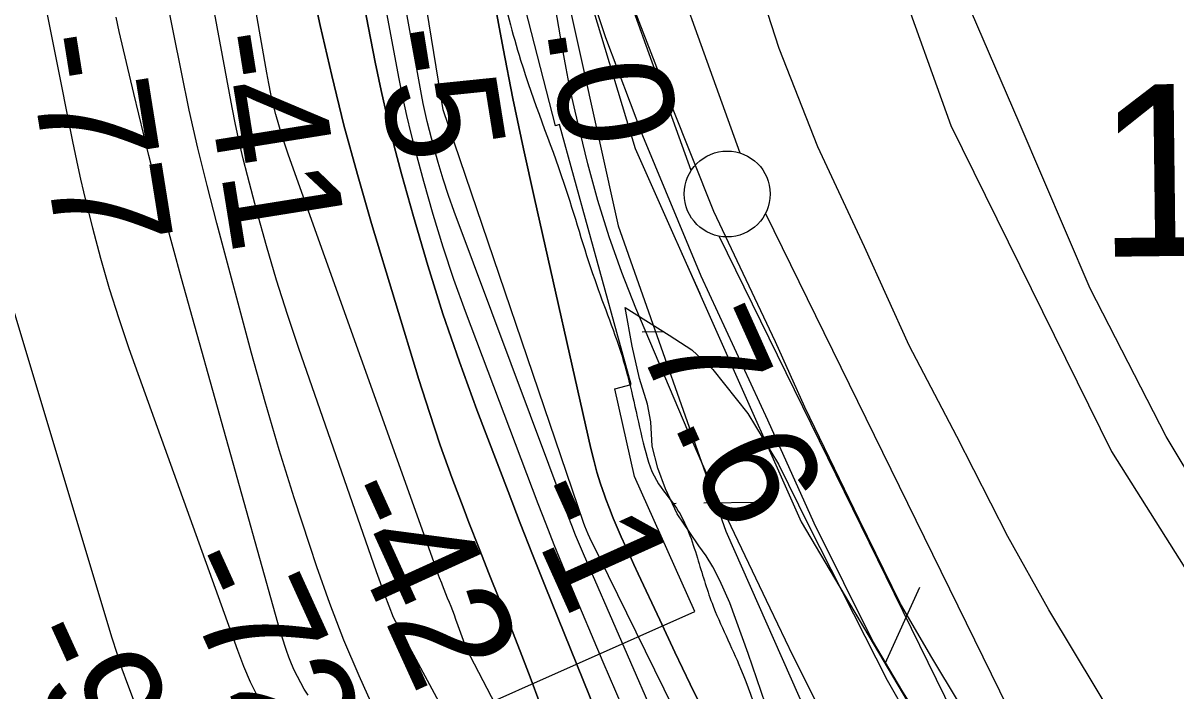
# Model space of a CAD drawing. Extents: x 3694830 to 3732949, y 415201 to 440970.
# Drawn here: x 3718811 to 3719482, y 421735 to 422124 of the extents above; entities that cross this region are included whole.
import ezdxf

# ---------------------------------------------------------------- set-up
doc = ezdxf.new("R2010")
doc.units = 0
for name, color, linetype in [('V-FLOD-BASE', 7, 'Continuous'), ('V-LEVE-TOET', 7, 'Continuous'), ('V-RIVR-EDGE', 7, 'Continuous'), ('V-RIVR-RANG', 7, 'Continuous'), ('V-ROAD-CNTR', 7, 'Continuous'), ('V-RRAP-FSHR', 7, 'Continuous'), ('V-RRAP-RVMT', 7, 'Continuous'), ('V-SITE-VEGE', 7, 'Continuous'), ('V-SURV-IDEN', 7, 'Continuous'), ('V-SURV-LINE', 7, 'Continuous'), ('V-TOPO-DPTH', 7, 'Continuous'), ('V-TOPO-MAJR', 7, 'Continuous'), ('V-TOPO-MINR', 7, 'Continuous'), ('V-TOPO-WATR', 7, 'Continuous'), ('V-WETL-SWMP', 7, 'Continuous')]:
    doc.layers.add(name, color=color, linetype=linetype)

msp = doc.modelspace()

# ---------------------------------------------------------------- linework, layer by layer
at = {"layer": 'V-FLOD-BASE'}
msp.add_lwpolyline([(3719858.56, 421115.53), (3719802.35, 421167.56), (3719772.29, 421195.54), (3719737.25, 421232.41), (3719706.41, 421265.09), (3719656.47, 421321.05), (3719586.41, 421401.58), (3719551.65, 421442.37), (3719516.09, 421486.82), (3719470.61, 421552.19), (3719416.76, 421631.42), (3719397.67, 421659.92), (3719371.27, 421702.02), (3719339.64, 421754.57), (3719321.34, 421785.68), (3719297.29, 421834.84), (3719265.66, 421900.21), (3719248.67, 421938.12), (3719212.86, 422013.95), (3719188.03, 422076.17), (3719164.77, 422136.31)], dxfattribs=at)
at = {"layer": 'V-LEVE-TOET'}
for points in [[(3720288.97, 420869.55), (3720233.57, 420908.36), (3720197.47, 420932.43), (3720166.08, 420956.77), (3720098.84, 421012.5), (3720015.92, 421079.22), (3719932.73, 421146.99), (3719894.8, 421179.18), (3719816.84, 421251.65), (3719767.66, 421298.23), (3719718.74, 421351.34), (3719667.47, 421412.31), (3719601.29, 421497.08), (3719550.8, 421560.92), (3719497.7, 421636.54), (3719449.57, 421712.67), (3719407.72, 421782.27), (3719383.91, 421824.92), (3719354.09, 421883), (3719326.37, 421936.11), (3719300.47, 421993.41), (3719273.27, 422051.49), (3719250.77, 422108.79), (3719222.27, 422196.96)], [(3719131.69, 422169.72), (3719149.85, 422115.21), (3719171.27, 422058.26), (3719205.16, 421976.62), (3719243.93, 421892.82), (3719271.04, 421832.89), (3719305.48, 421763.46), (3719322.02, 421735.52), (3719360.25, 421673.96), (3719415.02, 421590.7), (3719469.8, 421510.15), (3719492.03, 421477.6), (3719544.36, 421408.17), (3719632.22, 421310.8), (3719681.84, 421253.84), (3719722.52, 421211.8), (3719760.75, 421173.56), (3719825.29, 421113.62), (3719887.39, 421059.92), (3719968.47, 420996.18), (3720062.29, 420925.93), (3720132.26, 420872.5), (3720138.48, 420867.76)]]:
    msp.add_lwpolyline(points, dxfattribs=at)
at = {"layer": 'V-RIVR-EDGE'}
msp.add_spline([(3719087.85, 422149.06), (3719100.39, 422102.01), (3719125.53, 422030.51), (3719143.48, 421974.39), (3719160.1, 421927.33), (3719171.73, 421879.37), (3719179.37, 421857.65), (3719191.08, 421841.34), (3719203.22, 421812.37), (3719211.74, 421786.13), (3719228.38, 421748.1), (3719249.48, 421687.46), (3719275.55, 421623.64), (3719294.87, 421574.31), (3719319.18, 421529.49), (3719344.84, 421485.56), (3719365.11, 421454.32), (3719388.06, 421409.04), (3719408.29, 421361.52), (3719431.65, 421299.06), (3719443.77, 421266.93), (3719451.78, 421214.46), (3719458.02, 421174.65), (3719470.57, 421133.02), (3719483.59, 421095.46), (3719507.38, 421024.41), (3719532.98, 420955.62), (3719560.86, 420891.8), (3719570.83, 420860.99)], degree=3, dxfattribs=at)
at = {"layer": 'V-ROAD-CNTR'}
msp.add_lwpolyline([(3718947.54, 424793.91), (3718963.96, 424411.35), (3718982.23, 424062.26), (3719015.21, 423758.25), (3719087.26, 423283.48), (3719154.04, 422831.8), (3719191.49, 422587.83), (3719255.86, 422328.26), (3719350.65, 422063.91), (3719444.22, 421874.4), (3719568.78, 421676.55), (3719728.14, 421465.73), (3719881.17, 421306.92), (3720024.62, 421178.58), (3720151.91, 421084.41), (3720292.89, 420993.44), (3720460.72, 420905.92), (3720538.94, 420876.02)], dxfattribs=at)
at = {"layer": 'V-RRAP-FSHR'}
msp.add_line((3719312.37, 421751), (3719332.54, 421795.47), dxfattribs=at)
for points in [[(3718391.12, 427348.28), (3718475.54, 426733.12), (3718537.58, 426315.32), (3718574.68, 426010.61), (3718621.14, 425693.56), (3718655.82, 425402.36), (3718689.05, 424990.86), (3718733.51, 424580.69), (3718746.96, 424380.12), (3718784.4, 424103.55), (3718845.23, 423695.11), (3718886.06, 423421.61), (3718923.4, 423190.48), (3718957.44, 423026.17), (3718988.34, 422871.6), (3719013.63, 422718.01), (3719111.7, 422210.46), (3719157.05, 422005.7), (3719219.83, 421828.02), (3719374.72, 421477.77), (3719529.57, 421100.78)], [(3718800.84, 424873.2), (3718834.34, 424280.67), (3718875.05, 423724.21), (3718879.05, 423600.67), (3718900.65, 423436), (3718998.44, 422905.14), (3719048.2, 422575.21), (3719088.23, 422325.46), (3719124.79, 422190.56), (3719166.99, 422050.62), (3719263.65, 421833.39), (3719401.62, 421600.06), (3719571.68, 421363.46), (3719742.72, 421175.31), (3719823.11, 421106.31)], [(3719194.16, 421989.56), (3719204.57, 421966.17)], [(3719295.44, 421779.63), (3719317.31, 421742.66)]]:
    msp.add_lwpolyline(points, dxfattribs=at)
at = {"layer": 'V-RRAP-RVMT'}
for p, q in [((3719120.66, 422063.71), (3719085.64, 422200.35)), ((3719123.06, 422064.52), (3719120.66, 422063.71)), ((3719164.66, 421913.33), (3719123.06, 422064.52)), ((3719155.11, 421910.78), (3719164.66, 421913.33)), ((3719166.74, 421859.8), (3719155.11, 421910.78)), ((3719201.69, 421781.28), (3719166.74, 421859.8)), ((3719052.07, 421714.73), (3719201.69, 421781.28))]:
    msp.add_line(p, q, dxfattribs=at)
at = {"layer": 'V-SITE-VEGE'}
for p, q in [((3719390.51, 422065.8), (3719341.01, 422180.27)), ((3719431.76, 421969.16), (3719390.51, 422065.8)), ((3719475.95, 421883.17), (3719431.76, 421969.16)), ((3719525.98, 421799.04), (3719475.95, 421883.17))]:
    msp.add_line(p, q, dxfattribs=at)
at = {"layer": 'V-SURV-LINE'}
for points in [[(3719171.13, 422206.07), (3719227.92, 422048.02)], [(3719199.68, 422037.88), (3719142.89, 422195.93)], [(3719242.82, 422012.83), (3719383.86, 421725.31)], [(3719356.93, 421712.08), (3719215.89, 421999.61)]]:
    msp.add_lwpolyline(points, dxfattribs=at)
msp.add_circle((3719220.56, 422024.16), 25, dxfattribs=at)
at = {"layer": 'V-TOPO-DPTH'}
for points in [[(3719558.45, 420860.84), (3719249.21, 421580.34), (3719238.78, 421597.93), (3719231.36, 421611.39), (3719218.09, 421636.25), (3719205.3, 421661.34), (3719193.21, 421686.78), (3719181.59, 421712.45), (3719136.96, 421814.82), (3719134.65, 421820.26), (3719132.39, 421825.72), (3719130.21, 421831.21), (3719128.1, 421836.73), (3719061.81, 422013.9), (3719058.45, 422023.34), (3719055.28, 422032.85), (3719052.41, 422042.45), (3719049.74, 422052.11), (3719047.39, 422061.18), (3719046.1, 422066.37), (3719044.89, 422071.57), (3719043.8, 422076.8), (3719042.78, 422082.04), (3718907.38, 422824.27)], [(3719558.45, 420860.84), (3719249.21, 421580.34), (3719238.78, 421597.93), (3719231.36, 421611.39), (3719218.09, 421636.25), (3719205.3, 421661.34), (3719193.21, 421686.78), (3719181.59, 421712.45), (3719136.96, 421814.82), (3719134.65, 421820.26), (3719132.39, 421825.72), (3719130.21, 421831.21), (3719128.1, 421836.73), (3719061.81, 422013.9), (3719058.45, 422023.34), (3719055.28, 422032.85), (3719052.41, 422042.45), (3719049.74, 422052.11), (3719047.39, 422061.18), (3719046.1, 422066.37), (3719044.89, 422071.57), (3719043.8, 422076.8), (3719042.78, 422082.04), (3718907.38, 422824.27)], [(3719208.85, 421490.54), (3719068.8, 421760.02), (3719067.18, 421764.32), (3719065.6, 421768.64), (3719064.05, 421772.96), (3719062.78, 421776.56), (3719061.86, 421779.09), (3719060.93, 421781.6), (3719059.95, 421784.11), (3719058.95, 421786.6), (3719057.94, 421789.09), (3719056.94, 421791.58), (3719055.94, 421794.07), (3719054.95, 421796.57), (3719054.5, 421797.71), (3719053.3, 421800.79), (3719052.12, 421803.87), (3719050.98, 421806.96), (3719049.85, 421810.07), (3718965.37, 422046.68), (3718963.36, 422052.55), (3718961.45, 422058.45), (3718959.69, 422064.4), (3718958.04, 422070.38), (3718956.54, 422076.4), (3718955.14, 422082.44), (3718953.89, 422088.52), (3718952.73, 422094.62), (3718828.78, 422799.6)], [(3719208.85, 421490.54), (3719068.8, 421760.02), (3719067.18, 421764.32), (3719065.6, 421768.64), (3719064.05, 421772.96), (3719062.78, 421776.56), (3719061.86, 421779.09), (3719060.93, 421781.6), (3719059.95, 421784.11), (3719058.95, 421786.6), (3719057.94, 421789.09), (3719056.94, 421791.58), (3719055.94, 421794.07), (3719054.95, 421796.57), (3719054.5, 421797.71), (3719053.3, 421800.79), (3719052.12, 421803.87), (3719050.98, 421806.96), (3719049.85, 421810.07), (3718965.37, 422046.68), (3718963.36, 422052.55), (3718961.45, 422058.45), (3718959.69, 422064.4), (3718958.04, 422070.38), (3718956.54, 422076.4), (3718955.14, 422082.44), (3718953.89, 422088.52), (3718952.73, 422094.62), (3718828.78, 422799.6)], [(3718946.89, 422455.48), (3719015.88, 422100.78), (3719019.26, 422084.43), (3719022.9, 422068.14), (3719026.91, 422051.94), (3719031.18, 422035.8), (3719038.05, 422010.97), (3719046.35, 421982.59), (3719055.17, 421954.39), (3719064.79, 421926.44), (3719074.94, 421898.67), (3719093.1, 421851.09), (3719100.18, 421832.72), (3719107.35, 421814.38), (3719114.65, 421796.1), (3719122.04, 421777.85), (3719129.51, 421759.58), (3719140.44, 421732.13), (3719151.03, 421704.55), (3719161.1, 421676.77), (3719170.83, 421648.87), (3719212.77, 421524.89), (3719481.25, 420859.92)], [(3719481.25, 420859.92), (3719212.77, 421524.89), (3719170.83, 421648.87), (3719161.1, 421676.77), (3719151.03, 421704.55), (3719140.44, 421732.13), (3719129.51, 421759.58), (3719122.04, 421777.85), (3719114.65, 421796.1), (3719107.35, 421814.38), (3719100.18, 421832.72), (3719093.1, 421851.09), (3719074.94, 421898.67), (3719064.79, 421926.44), (3719055.17, 421954.39), (3719046.35, 421982.59), (3719038.05, 422010.97), (3719031.18, 422035.8), (3719026.91, 422051.94), (3719022.9, 422068.14), (3719019.26, 422084.43), (3719015.88, 422100.78), (3718946.89, 422455.48)], [(3718967.73, 422196.97), (3718983.87, 422122.14), (3718990.51, 422093.13), (3718997.62, 422064.23), (3719005.44, 422035.52), (3719013.73, 422006.94), (3719041.28, 421916.24), (3719047.33, 421897.1), (3719053.67, 421878.06), (3719060.43, 421859.17), (3719067.49, 421840.37), (3719070.36, 421832.99), (3719076.23, 421817.98), (3719082.16, 421802.99), (3719088.17, 421788.03), (3719094.24, 421773.09), (3719100.21, 421758.12), (3719106.02, 421743.08), (3719111.58, 421727.96), (3719211.22, 421509.49), (3719464.33, 420859.72)], [(3718967.73, 422196.97), (3718983.87, 422122.14), (3718990.51, 422093.13), (3718997.62, 422064.23), (3719005.44, 422035.52), (3719013.73, 422006.94), (3719041.28, 421916.24), (3719047.33, 421897.1), (3719053.67, 421878.06), (3719060.43, 421859.17), (3719067.49, 421840.37), (3719070.36, 421832.99), (3719076.23, 421817.98), (3719082.16, 421802.99), (3719088.17, 421788.03), (3719094.24, 421773.09), (3719100.21, 421758.12), (3719106.02, 421743.08), (3719111.58, 421727.96), (3719211.22, 421509.49), (3719464.33, 420859.72)], [(3719084.82, 422138.06), (3719090.24, 422108.82), (3719095.93, 422079.62), (3719102.02, 422050.51), (3719108.38, 422021.45), (3719141.23, 421876.18), (3719142.92, 421869.27), (3719144.78, 421862.41), (3719146.89, 421855.63), (3719149.17, 421848.89), (3719149.97, 421846.66), (3719152.04, 421841.1), (3719154.2, 421835.59), (3719156.51, 421830.12), (3719158.9, 421824.7), (3719161.37, 421819.3), (3719163.85, 421813.91), (3719166.34, 421808.53), (3719168.84, 421803.15), (3719181.3, 421776.34), (3719190.13, 421757.6), (3719199.08, 421738.92), (3719208.23, 421720.34)]]:
    msp.add_lwpolyline(points, dxfattribs=at)
at = {"layer": 'V-TOPO-MAJR'}
msp.add_lwpolyline([(3719426.5, 420859.26), (3719193.47, 421483.42), (3719181.77, 421499.75), (3719170.2, 421516.18), (3719158.72, 421532.67), (3719026.49, 421777.77), (3719021.46, 421791.06), (3719016.64, 421804.42), (3718971.39, 421934.26), (3718964.75, 421954.06), (3718958.42, 421973.95), (3718952.55, 421993.99), (3718947, 422014.12), (3718941.54, 422034.84), (3718939.06, 422044.7), (3718936.72, 422054.6), (3718934.61, 422064.55), (3718932.64, 422074.53), (3718824.42, 422656.59)], dxfattribs=at)
at = {"layer": 'V-TOPO-MINR'}
for points in [[(3719558.45, 420860.84), (3719249.21, 421580.34), (3719238.78, 421597.93), (3719231.36, 421611.39), (3719218.09, 421636.25), (3719205.3, 421661.34), (3719193.21, 421686.78), (3719181.59, 421712.45), (3719136.96, 421814.82), (3719134.65, 421820.26), (3719132.39, 421825.72), (3719130.21, 421831.21), (3719128.1, 421836.73), (3719061.81, 422013.9), (3719058.45, 422023.34), (3719055.28, 422032.85), (3719052.41, 422042.45), (3719049.74, 422052.11), (3719047.39, 422061.18), (3719046.1, 422066.37), (3719044.89, 422071.57), (3719043.8, 422076.8), (3719042.78, 422082.04), (3718907.38, 422824.27)], [(3719208.85, 421490.54), (3719068.8, 421760.02), (3719067.18, 421764.32), (3719065.6, 421768.64), (3719064.05, 421772.96), (3719062.78, 421776.56), (3719061.86, 421779.09), (3719060.93, 421781.6), (3719059.95, 421784.11), (3719058.95, 421786.6), (3719057.94, 421789.09), (3719056.94, 421791.58), (3719055.94, 421794.07), (3719054.95, 421796.57), (3719054.5, 421797.71), (3719053.3, 421800.79), (3719052.12, 421803.87), (3719050.98, 421806.96), (3719049.85, 421810.07), (3718965.37, 422046.68), (3718963.36, 422052.55), (3718961.45, 422058.45), (3718959.69, 422064.4), (3718958.04, 422070.38), (3718956.54, 422076.4), (3718955.14, 422082.44), (3718953.89, 422088.52), (3718952.73, 422094.62), (3718828.78, 422799.6)], [(3719607.11, 420861.42), (3719287.64, 421553.9), (3719279.77, 421563.32), (3719272.25, 421573.01), (3719265.28, 421583.09), (3719258.67, 421593.45), (3719252.05, 421604.46), (3719242.61, 421620.63), (3719233.45, 421636.95), (3719224.71, 421653.51), (3719216.25, 421670.21), (3719140.71, 421824.14), (3719139.68, 421826.35), (3719138.71, 421828.58), (3719137.82, 421830.85), (3719136.99, 421833.14), (3719055.26, 422073.19), (3718936.82, 422801.31)], [(3719707.08, 420862.61), (3719258.88, 421755.26), (3719245.6, 421783.13), (3719220.75, 421835.2), (3719214.85, 421847.78), (3719209.06, 421860.42), (3719203.44, 421873.14), (3719197.93, 421885.9), (3719167.48, 421957.82), (3719159.34, 421978.41), (3719151.85, 421999.22), (3719145.36, 422020.36), (3719139.53, 422041.72), (3719134.99, 422060.04), (3719132.06, 422072.43), (3719129.31, 422084.87), (3719126.83, 422097.36), (3719124.53, 422109.89), (3719016.71, 422735.46)], [(3719163.12, 421717.67), (3719148.48, 421751.7), (3719129.64, 421796.39), (3719124.73, 421808.21), (3719119.91, 421820.07), (3719115.23, 421831.98), (3719110.64, 421843.92), (3719068.37, 421955.76), (3719061.62, 421974.45), (3719055.26, 421993.27), (3719049.45, 422012.27), (3719044.03, 422031.38), (3719039.38, 422048.77), (3719036.69, 422059.31), (3719034.15, 422069.89), (3719031.86, 422080.53), (3719029.73, 422091.2), (3718926.73, 422639.87)], [(3719316.35, 420857.95), (3719098.3, 421434.58), (3719090.42, 421459.51), (3719080.8, 421483.98), (3719069.55, 421507.96), (3719057.89, 421531.73), (3719045.64, 421555.2), (3719032.99, 421578.47), (3718952.36, 421722.37), (3718947.69, 421731.19), (3718943.33, 421740.16), (3718939.42, 421749.33), (3718935.81, 421758.64), (3718872.71, 421934.15), (3718866.78, 421951.5), (3718861.21, 421968.96), (3718856.2, 421986.59), (3718851.55, 422004.33), (3718846.39, 422025.38), (3718844.65, 422032.69), (3718842.98, 422040.01), (3718841.39, 422047.35), (3718839.88, 422054.71), (3718730.37, 422603.82)], [(3719481.25, 420859.92), (3719212.77, 421524.89), (3719170.83, 421648.87), (3719161.1, 421676.77), (3719151.03, 421704.55), (3719140.44, 421732.13), (3719129.51, 421759.58), (3719122.04, 421777.85), (3719114.65, 421796.1), (3719107.35, 421814.38), (3719100.18, 421832.72), (3719093.1, 421851.09), (3719074.94, 421898.67), (3719064.79, 421926.44), (3719055.17, 421954.39), (3719046.35, 421982.59), (3719038.05, 422010.97), (3719031.18, 422035.8), (3719026.91, 422051.94), (3719022.9, 422068.14), (3719019.26, 422084.43), (3719015.88, 422100.78), (3718946.89, 422455.48)], [(3719015.88, 421723.07), (3719006.5, 421743.77), (3718997.61, 421764.66), (3718989.48, 421785.87), (3718981.84, 421807.27), (3718977.69, 421819.57), (3718968.62, 421847.36), (3718959.91, 421875.25), (3718951.72, 421903.31), (3718943.88, 421931.47), (3718923.59, 422007.19), (3718917.96, 422029.02), (3718912.61, 422050.9), (3718907.68, 422072.89), (3718903.03, 422094.94), (3718867.24, 422273.09)], [(3719464.33, 420859.72), (3719211.22, 421509.49), (3719111.58, 421727.96), (3719106.02, 421743.08), (3719100.21, 421758.12), (3719094.24, 421773.09), (3719088.17, 421788.03), (3719082.16, 421802.99), (3719076.23, 421817.98), (3719070.36, 421832.99), (3719067.49, 421840.37), (3719060.43, 421859.17), (3719053.67, 421878.06), (3719047.33, 421897.1), (3719041.28, 421916.24), (3719013.73, 422006.94), (3719005.44, 422035.52), (3718997.62, 422064.23), (3718990.51, 422093.13), (3718983.87, 422122.14), (3718967.73, 422196.97)], [(3718976.72, 421732.6), (3718974.57, 421736.14), (3718972.52, 421739.74), (3718970.55, 421743.39), (3718968.74, 421747.1), (3718967.04, 421750.88), (3718965.54, 421754.73), (3718964.16, 421758.63), (3718963.61, 421760.32), (3718962.08, 421765.12), (3718960.6, 421769.93), (3718959.17, 421774.75), (3718957.78, 421779.59), (3718903.17, 421974.9), (3718893.46, 422010.67), (3718884.13, 422046.54), (3718875.36, 422082.54), (3718866.96, 422118.64), (3718865.09, 422126.97)], [(3719135.84, 420976.21), (3719057.37, 421398.99), (3718907.3, 421664.62), (3718902.92, 421672.49), (3718898.61, 421680.4), (3718894.41, 421688.37), (3718890.28, 421696.38), (3718886.31, 421704.47), (3718882.51, 421712.63), (3718878.93, 421720.89), (3718875.5, 421729.22), (3718875.17, 421730.05), (3718871.81, 421738.89), (3718868.6, 421747.78), (3718865.62, 421756.75), (3718862.79, 421765.77), (3718804.98, 421958.36)]]:
    msp.add_lwpolyline(points, dxfattribs=at)
at = {"layer": 'V-TOPO-WATR'}
msp.add_lwpolyline([(3719208.23, 421720.34), (3719199.08, 421738.92), (3719190.13, 421757.6), (3719181.3, 421776.34), (3719168.84, 421803.15), (3719166.34, 421808.53), (3719163.85, 421813.91), (3719161.37, 421819.3), (3719158.9, 421824.7), (3719156.51, 421830.12), (3719154.2, 421835.59), (3719152.04, 421841.1), (3719149.97, 421846.66), (3719149.17, 421848.89), (3719146.89, 421855.63), (3719144.78, 421862.41), (3719142.92, 421869.27), (3719141.23, 421876.18), (3719108.38, 422021.45), (3719102.02, 422050.51), (3719095.93, 422079.62), (3719090.24, 422108.82), (3719084.82, 422138.06)], dxfattribs=at)
at = {"layer": 'V-WETL-SWMP'}
for p, q in [((3719165.24, 421935.54), (3719161.18, 421958.06)), ((3719161.18, 421958.06), (3719186.85, 421942.11)), ((3719171.17, 421943.98), (3719183.6, 421944.13)), ((3719186.85, 421942.11), (3719200.09, 421933.46)), ((3719169.58, 421916.83), (3719165.24, 421935.54)), ((3719200.09, 421933.46), (3719212.25, 421922.11)), ((3719212.25, 421922.11), (3719232.52, 421896.43)), ((3719174.19, 421901.91), (3719169.58, 421916.83)), ((3719176.09, 421891.6), (3719174.19, 421901.91)), ((3719232.52, 421896.43), (3719250.36, 421866.96)), ((3719176.9, 421877.5), (3719176.09, 421891.6)), ((3719180.15, 421864.75), (3719176.9, 421877.5)), ((3719184.76, 421852.54), (3719180.15, 421864.75)), ((3719250.36, 421866.96), (3719267.92, 421831.56)), ((3719191.54, 421838.16), (3719184.76, 421852.54)), ((3719188.7, 421844.18), (3719190.95, 421844.21)), ((3719206.95, 421844.4), (3719238.95, 421844.78)), ((3719198.87, 421827.31), (3719191.54, 421838.16)), ((3719204.02, 421819.44), (3719198.87, 421827.31)), ((3719267.92, 421831.56), (3719313.59, 421741.28)), ((3719208.36, 421813.75), (3719204.02, 421819.44)), ((3719212.16, 421807.24), (3719208.36, 421813.75)), ((3719216.22, 421799.37), (3719212.16, 421807.24)), ((3719222.19, 421786.35), (3719216.22, 421799.37)), ((3719232.77, 421756.78), (3719222.19, 421786.35)), ((3719258.8, 421681.1), (3719232.77, 421756.78)), ((3719313.59, 421741.28), (3719340.35, 421695.06))]:
    msp.add_line(p, q, dxfattribs=at)

# ---------------------------------------------------------------- texts
at = {"layer": 'V-RIVR-RANG'}
for s, rotation, p in [('9.0', 278.80833, (3719107.4, 422170.93)), ('-77', 279.08983, (3718812.11, 422114.94)), ('-41', 279.08983, (3718913.23, 422115.89)), ('-5', 279.08983, (3719014.13, 422118.16)), ('7.6', 294.20833, (3719167.75, 421937.66)), ('-42', 294.49231, (3718987.84, 421849.1)), ('-1', 294.20833, (3719097.96, 421849.03)), ('-72', 294.49231, (3718896.52, 421808.35)), ('-92', 294.49231, (3718805.64, 421766.64))]:
    msp.add_text(s, height=67, rotation=rotation, dxfattribs=at).set_placement(p)
at = {"layer": 'V-SURV-IDEN'}
msp.add_text('1117+15.5', height=100, rotation=0.69008, dxfattribs=at).set_placement((3719435.97, 421987.55))

doc.saveas('drawing.dxf')
